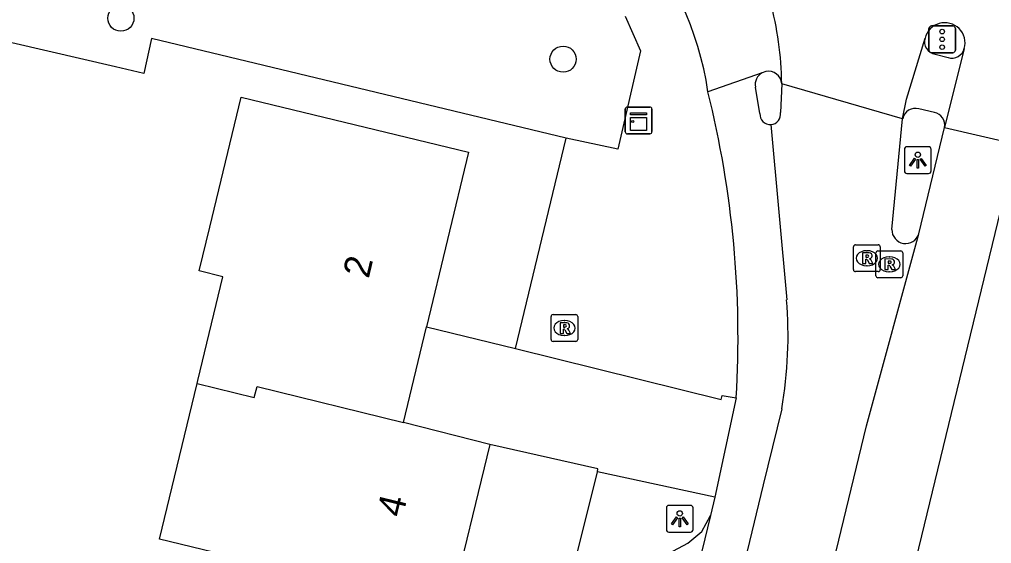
# Model space of a CAD drawing. Extents: x 162812 to 163818, y 381639 to 382470.
# Drawn here: x 163507.44 to 163543.78, y 382315.13 to 382334.71 of the extents above; entities that cross this region are included whole.
import ezdxf

# ---------------------------------------------------------------- set-up
doc = ezdxf.new("R2010")
doc.units = 0
for name, color, linetype in [('IMGEO_Boom', 7, 'Continuous'), ('IMGEO_Fietspad_open', 7, 'Continuous'), ('IMGEO_Kast', 7, 'Continuous'), ('IMGEO_Lichtpunt', 7, 'Continuous'), ('IMGEO_Loofbos', 7, 'Continuous'), ('IMGEO_Pand', 7, 'Continuous'), ('IMGEO_Pand_nummerreeks', 7, 'Continuous'), ('IMGEO_Rijbaan_lokaal_gesloten', 7, 'Continuous'), ('IMGEO_Rioolput', 7, 'Continuous'), ('IMGEO_Verkeersregelinstallatiepaal', 7, 'Continuous'), ('IMGEO_Voetpad_open', 7, 'Continuous')]:
    doc.layers.add(name, color=color, linetype=linetype)

msp = doc.modelspace()

# ---------------------------------------------------------------- linework, layer by layer
at = {"layer": 'IMGEO_Boom'}
for centre in [(163511.233, 382334.757), (163527.764, 382333.225)]:
    msp.add_circle(centre, 0.489, dxfattribs=at)
at = {"layer": 'IMGEO_Fietspad_open'}
msp.add_lwpolyline([(163535.348, 382332.764), (163535.211, 382332.716)], dxfattribs=at)
for centre, radius, start, end in [((163521.843, 382330.372), 11.452, 8.1893, 76.4151), ((163535.444, 382332.279), 0.494, 3.4854, 101.1427)]:
    msp.add_arc(centre, radius, start, end, dxfattribs=at)
at = {"layer": 'IMGEO_Kast'}
for p, q in [((163530.087, 382330.511), (163530.087, 382331.352)), ((163530.087, 382331.352), (163530.087, 382330.511)), ((163530.162, 382331.436), (163531.003, 382331.436)), ((163531.003, 382331.436), (163530.162, 382331.436)), ((163531.087, 382331.361), (163531.087, 382330.52)), ((163531.087, 382330.52), (163531.087, 382331.361)), ((163531.012, 382330.436), (163530.171, 382330.436)), ((163530.171, 382330.436), (163531.012, 382330.436))]:
    msp.add_line(p, q, dxfattribs=at)
for points in [[(163530.282, 382331.226), (163530.882, 382331.226), (163530.882, 382331.141), (163530.282, 382331.141), (163530.282, 382331.226)], [(163530.282, 382331.051), (163530.882, 382331.051), (163530.882, 382330.562), (163530.282, 382330.562), (163530.282, 382331.051)]]:
    msp.add_lwpolyline(points, dxfattribs=at)
msp.add_circle((163530.366, 382330.9), 0.0377, dxfattribs=at)
for centre, start, end in [((163530.165, 382331.358), 92.4484, 184.2845), ((163530.165, 382331.358), 92.4484, 184.2845), ((163531.009, 382331.358), 2.4484, 94.2845), ((163531.009, 382331.358), 2.4484, 94.2845), ((163530.165, 382330.514), 182.4484, 274.2845), ((163530.165, 382330.514), 182.4484, 274.2845), ((163531.009, 382330.514), 272.4484, 4.2845), ((163531.009, 382330.514), 272.4484, 4.2845)]:
    msp.add_arc(centre, 0.0779, start, end, dxfattribs=at)
at = {"layer": 'IMGEO_Lichtpunt'}
for p, q in [((163540.526, 382329.857), (163540.526, 382329.05)), ((163540.526, 382329.857), (163540.526, 382329.05)), ((163541.428, 382329.952), (163540.62, 382329.952)), ((163541.428, 382329.952), (163540.62, 382329.952)), ((163541.522, 382329.05), (163541.522, 382329.857)), ((163541.522, 382329.05), (163541.522, 382329.857)), ((163540.62, 382328.956), (163541.428, 382328.956)), ((163540.62, 382328.956), (163541.428, 382328.956)), ((163531.626, 382316.46), (163531.626, 382315.653)), ((163531.626, 382316.46), (163531.626, 382315.653)), ((163532.528, 382316.555), (163531.72, 382316.555)), ((163532.528, 382316.555), (163531.72, 382316.555)), ((163532.622, 382315.653), (163532.622, 382316.46)), ((163532.622, 382315.653), (163532.622, 382316.46)), ((163531.72, 382315.559), (163532.528, 382315.559)), ((163531.72, 382315.559), (163532.528, 382315.559))]:
    msp.add_line(p, q, dxfattribs=at)
for points in [[(163540.9, 382329.521), (163540.939, 382329.493), (163540.751, 382329.231), (163540.713, 382329.258), (163540.9, 382329.521)], [(163541.002, 382329.473), (163541.049, 382329.473), (163541.049, 382329.151), (163541.002, 382329.151), (163541.002, 382329.473)], [(163541.112, 382329.493), (163541.15, 382329.52), (163541.337, 382329.258), (163541.298, 382329.23), (163541.112, 382329.493)], [(163532, 382316.124), (163532.039, 382316.096), (163531.851, 382315.834), (163531.813, 382315.861), (163532, 382316.124)], [(163532.102, 382316.076), (163532.149, 382316.076), (163532.149, 382315.754), (163532.102, 382315.754), (163532.102, 382316.076)], [(163532.212, 382316.096), (163532.25, 382316.123), (163532.437, 382315.861), (163532.398, 382315.833), (163532.212, 382316.096)]]:
    msp.add_lwpolyline(points, dxfattribs=at)
for centre in [(163541.025, 382329.655), (163532.125, 382316.258)]:
    msp.add_circle(centre, 0.0994, dxfattribs=at)
for centre, start, end in [((163540.62, 382329.857), 90, 180), ((163540.62, 382329.857), 90, 180), ((163541.428, 382329.857), 0, 90), ((163541.428, 382329.857), 0, 90), ((163540.62, 382329.05), 180, 270), ((163540.62, 382329.05), 180, 270), ((163541.428, 382329.05), 270, 0), ((163541.428, 382329.05), 270, 360), ((163531.72, 382316.46), 90, 180), ((163531.72, 382316.46), 90, 180), ((163532.528, 382316.46), 0, 90), ((163532.528, 382316.46), 0, 90), ((163531.72, 382315.653), 180, 270), ((163531.72, 382315.653), 180, 270), ((163532.528, 382315.653), 270, 0), ((163532.528, 382315.653), 270, 360)]:
    msp.add_arc(centre, 0.0946, start, end, dxfattribs=at)
at = {"layer": 'IMGEO_Loofbos'}
msp.add_lwpolyline([(163527.878, 382330.269), (163512.374, 382333.997), (163512.097, 382332.689), (163511.027, 382332.936), (163504.617, 382334.417), (163502.235, 382324.32), (163502.139, 382323.92)], dxfattribs=at)
at = {"layer": 'IMGEO_Pand'}
for points in [[(163514.086, 382321.11), (163514.114, 382321.227), (163515.05, 382325.097), (163514.16, 382325.313), (163514.555, 382326.945), (163515.731, 382331.804), (163524.226, 382329.751), (163522.661, 382323.229)], [(163521.803, 382319.655), (163522.661, 382323.229)], [(163515.095, 382314.703), (163512.679, 382315.296), (163514.086, 382321.11)], [(163514.086, 382321.11), (163516.221, 382320.586), (163516.323, 382321.001), (163521.803, 382319.655)], [(163525.022, 382318.828), (163521.803, 382319.655)], [(163525.022, 382318.828), (163523.521, 382312.633)]]:
    msp.add_lwpolyline(points, dxfattribs=at)
at = {"layer": 'IMGEO_Rijbaan_lokaal_gesloten'}
for points in [[(163540.459, 382331.002), (163540.603, 382331.737), (163541.296, 382334.008)], [(163542.764, 382333.628), (163542.029, 382330.672)], [(163535.211, 382332.716), (163533.178, 382332.003)], [(163535.124, 382331.195), (163534.956, 382332.184)], [(163535.937, 382332.309), (163535.893, 382331.234)], [(163540.459, 382331.002), (163535.937, 382332.309)], [(163540.057, 382326.864), (163540.459, 382331.002)], [(163535.534, 382330.783), (163536.123, 382324.241)], [(163541.062, 382326.702), (163542.029, 382330.672)], [(163542.029, 382330.672), (163544.709, 382330.049)], [(163544.709, 382330.049), (163540.144, 382311.205), (163535.939, 382293.844), (163535.349, 382291.408), (163535.556, 382286.935)], [(163527.797, 382268.683), (163528.862, 382272.745), (163529.26, 382274.761), (163529.452, 382278.926), (163529.894, 382280.923), (163531.411, 382287.771), (163535.887, 382306.253), (163539.103, 382319.531), (163541.062, 382326.702)], [(163534.235, 382320.576), (163533.434, 382316.862)], [(163535.943, 382320.168), (163535.247, 382317.325), (163526.606, 382281.551), (163526.376, 382278.443), (163526.44, 382273.819), (163525.433, 382269.246)], [(163533.434, 382316.862), (163533.27, 382316.177)], [(163533.27, 382316.177), (163526.98, 382290.289)]]:
    msp.add_lwpolyline(points, dxfattribs=at)
for centre, radius, start, end in [((163523.476, 382332.157), 12.462, 0.7005, 15.0764), ((163542.033, 382333.829), 0.758, 344.6321, 166.3423), ((163535.444, 382332.277), 0.497, 117.9646, 190.8165), ((163496.618, 382322.859), 37.686, 356.5272, 14.0424), ((163535.511, 382331.171), 0.388, 176.3931, 273.3281), ((163535.51, 382331.17), 0.388, 273.5401, 9.4197), ((163540.57, 382326.851), 0.514, 178.572, 343.1141), ((163519.7, 382322.926), 16.475, 350.3622, 4.5769)]:
    msp.add_arc(centre, radius, start, end, dxfattribs=at)
at = {"layer": 'IMGEO_Rioolput'}
for p, q in [((163538.62, 382325.364), (163538.62, 382326.216)), ((163538.695, 382326.29), (163539.547, 382326.29)), ((163539.621, 382326.216), (163539.621, 382325.364)), ((163539.108, 382326.07), (163539.133, 382326.07)), ((163539.461, 382325.136), (163539.461, 382325.988)), ((163539.536, 382326.062), (163540.388, 382326.062)), ((163539.949, 382325.842), (163539.974, 382325.842)), ((163540.462, 382325.988), (163540.462, 382325.136)), ((163539.131, 382325.51), (163539.106, 382325.51)), ((163539.547, 382325.29), (163538.695, 382325.29)), ((163539.972, 382325.282), (163539.947, 382325.282)), ((163540.388, 382325.062), (163539.536, 382325.062)), ((163527.389, 382323.681), (163528.241, 382323.681)), ((163527.314, 382322.755), (163527.314, 382323.607)), ((163527.802, 382323.461), (163527.827, 382323.461)), ((163528.315, 382323.607), (163528.315, 382322.755)), ((163528.241, 382322.681), (163527.389, 382322.681)), ((163527.825, 382322.901), (163527.8, 382322.901))]:
    msp.add_line(p, q, dxfattribs=at)
for points in [[(163538.62, 382325.364), (163538.62, 382326.216)], [(163538.695, 382326.29), (163539.547, 382326.29)], [(163539.621, 382326.216), (163539.621, 382325.364)], [(163539.209, 382325.988), (163538.957, 382325.99), (163538.957, 382325.59)], [(163539.135, 382325.909), (163539.081, 382325.909), (163539.081, 382325.828)], [(163539.461, 382325.136), (163539.461, 382325.988)], [(163539.536, 382326.062), (163540.388, 382326.062)], [(163540.462, 382325.988), (163540.462, 382325.136)], [(163538.957, 382325.59), (163539.081, 382325.59), (163539.081, 382325.752), (163539.092, 382325.752)], [(163539.081, 382325.828), (163539.133, 382325.828)], [(163539.139, 382325.723), (163539.21, 382325.59), (163539.35, 382325.59), (163539.285, 382325.716)], [(163540.05, 382325.76), (163539.798, 382325.762), (163539.798, 382325.362)], [(163539.798, 382325.362), (163539.922, 382325.362), (163539.922, 382325.524), (163539.933, 382325.524)], [(163539.976, 382325.681), (163539.922, 382325.681), (163539.922, 382325.6)], [(163539.922, 382325.6), (163539.974, 382325.6)], [(163539.98, 382325.495), (163540.051, 382325.362), (163540.191, 382325.362), (163540.126, 382325.488)], [(163539.547, 382325.29), (163538.695, 382325.29)], [(163540.388, 382325.062), (163539.536, 382325.062)], [(163527.389, 382323.681), (163528.241, 382323.681)], [(163527.314, 382322.755), (163527.314, 382323.607)], [(163527.903, 382323.379), (163527.651, 382323.381), (163527.651, 382322.981)], [(163527.829, 382323.3), (163527.775, 382323.3), (163527.775, 382323.219)], [(163528.315, 382323.607), (163528.315, 382322.755)], [(163527.651, 382322.981), (163527.775, 382322.981), (163527.775, 382323.143), (163527.786, 382323.143)], [(163527.775, 382323.219), (163527.827, 382323.219)], [(163527.833, 382323.114), (163527.904, 382322.981), (163528.044, 382322.981), (163527.979, 382323.107)], [(163528.241, 382322.681), (163527.389, 382322.681)]]:
    msp.add_lwpolyline(points, dxfattribs=at)
for centre, radius, start, end in [((163538.697, 382326.214), 0.0765, 91.552, 178.448), ((163538.697, 382326.214), 0.0765, 91.552, 178.448), ((163539.545, 382326.214), 0.0765, 1.552, 88.448), ((163539.545, 382326.214), 0.0765, 1.552, 88.448), ((163539.141, 382325.813), 0.0964, 77.0061, 93.1865), ((163539.155, 382325.87), 0.0378, 276.6634, 79.6772), ((163539.208, 382325.878), 0.109, 350.3612, 89.416), ((163539.206, 382325.878), 0.112, 277.5842, 350.9817), ((163539.538, 382325.986), 0.0765, 91.552, 178.448), ((163539.538, 382325.986), 0.0765, 91.552, 178.448), ((163540.386, 382325.986), 0.0765, 1.552, 88.448), ((163540.386, 382325.986), 0.0765, 1.552, 88.448), ((163539.091, 382325.699), 0.0533, 26.0293, 88.6989), ((163539.117, 382326.017), 0.19, 274.7715, 282.9687), ((163539.19, 382325.663), 0.108, 29.5134, 73.7905), ((163539.932, 382325.471), 0.0533, 26.0293, 88.6989), ((163539.958, 382325.789), 0.19, 274.7715, 282.9687), ((163539.982, 382325.585), 0.0964, 77.0061, 93.1865), ((163539.996, 382325.642), 0.0378, 276.6634, 79.6772), ((163540.049, 382325.65), 0.109, 350.3612, 89.416), ((163540.047, 382325.65), 0.112, 277.5842, 350.9817), ((163540.031, 382325.435), 0.108, 29.5134, 73.7905), ((163538.697, 382325.366), 0.0765, 181.552, 268.448), ((163538.697, 382325.366), 0.0765, 181.552, 268.448), ((163539.538, 382325.138), 0.0765, 181.552, 268.448), ((163539.538, 382325.138), 0.0765, 181.552, 268.448), ((163539.545, 382325.366), 0.0765, 271.552, 358.448), ((163539.545, 382325.366), 0.0765, 271.552, 358.448), ((163540.386, 382325.138), 0.0765, 271.552, 358.448), ((163540.386, 382325.138), 0.0765, 271.552, 358.448), ((163527.391, 382323.605), 0.0765, 91.552, 178.448), ((163527.391, 382323.605), 0.0765, 91.552, 178.448), ((163528.239, 382323.605), 0.0765, 1.552, 88.448), ((163528.239, 382323.605), 0.0765, 1.552, 88.448), ((163527.835, 382323.204), 0.0964, 77.0061, 93.1865), ((163527.849, 382323.261), 0.0378, 276.6634, 79.6772), ((163527.902, 382323.269), 0.109, 350.3612, 89.416), ((163527.785, 382323.09), 0.0533, 26.0293, 88.6989), ((163527.811, 382323.408), 0.19, 274.7715, 282.9687), ((163527.9, 382323.269), 0.112, 277.5842, 350.9817), ((163527.884, 382323.054), 0.108, 29.5134, 73.7905), ((163527.391, 382322.757), 0.0765, 181.552, 268.448), ((163527.391, 382322.757), 0.0765, 181.552, 268.448), ((163528.239, 382322.757), 0.0765, 271.552, 358.448), ((163528.239, 382322.757), 0.0765, 271.552, 358.448)]:
    msp.add_arc(centre, radius, start, end, dxfattribs=at)
for centre, major_axis, ratio, start_param, end_param in [((163539.107, 382325.79), (-0.387, 0.002), 0.722429, 4.712389, 7.853982), ((163539.132, 382325.79), (-0.39, 0.002), 0.717154, 1.570796, 4.712389), ((163539.948, 382325.562), (-0.387, 0.002), 0.722429, 4.712389, 7.853982), ((163539.973, 382325.562), (-0.39, 0.002), 0.717154, 1.570796, 4.712389), ((163527.801, 382323.181), (-0.387, 0.002), 0.722429, 4.712389, 7.853982), ((163527.826, 382323.181), (-0.39, 0.002), 0.717154, 1.570796, 4.712389)]:
    msp.add_ellipse(centre, major_axis=major_axis, ratio=ratio, start_param=start_param, end_param=end_param, dxfattribs=at)
at = {"layer": 'IMGEO_Verkeersregelinstallatiepaal'}
for p, q in [((163541.441, 382333.565), (163541.441, 382334.365)), ((163541.441, 382334.365), (163541.441, 382333.565)), ((163541.541, 382334.465), (163542.331, 382334.465)), ((163542.331, 382334.465), (163541.541, 382334.465)), ((163542.431, 382334.365), (163542.431, 382333.565)), ((163542.431, 382333.565), (163542.431, 382334.365)), ((163542.331, 382333.465), (163541.541, 382333.465)), ((163541.541, 382333.465), (163542.331, 382333.465))]:
    msp.add_line(p, q, dxfattribs=at)
for centre in [(163541.936, 382334.255), (163541.936, 382333.965), (163541.936, 382333.675)]:
    msp.add_circle(centre, 0.085, dxfattribs=at)
for centre, start, end in [((163541.541, 382334.365), 90, 180), ((163541.541, 382334.365), 90, 180), ((163542.331, 382334.365), 0, 90), ((163542.331, 382334.365), 360, 90), ((163541.541, 382333.565), 180, 270), ((163541.541, 382333.565), 180, 270), ((163542.331, 382333.565), 270, 0), ((163542.331, 382333.565), 270, 0)]:
    msp.add_arc(centre, 0.1, start, end, dxfattribs=at)
at = {"layer": 'IMGEO_Voetpad_open'}
for points in [[(163530.086, 382334.83), (163530.654, 382333.532), (163529.815, 382329.869), (163527.878, 382330.269)], [(163541.671, 382333.414), (163542.156, 382333.282)], [(163541.644, 382331.23), (163541.067, 382331.364)], [(163525.986, 382322.419), (163527.878, 382330.269)], [(163522.661, 382323.229), (163525.986, 382322.419)], [(163525.986, 382322.419), (163533.673, 382320.507), (163533.712, 382320.66), (163534.235, 382320.576)], [(163529.05, 382317.809), (163529.062, 382317.916), (163525.022, 382318.828)], [(163520.922, 382285.155), (163521.309, 382286.768), (163529.05, 382317.809)], [(163533.434, 382316.862), (163529.05, 382317.809)], [(163526.98, 382290.289), (163527.025, 382291.051), (163526.82, 382291.787), (163525.94, 382293.442), (163525.86, 382294.194), (163530.571, 382313.655), (163530.988, 382314.371), (163532.432, 382315.14), (163532.949, 382315.579), (163533.27, 382316.177)]]:
    msp.add_lwpolyline(points, dxfattribs=at)
for centre, radius, start, end in [((163541.742, 382333.874), 0.466, 163.2953, 261.2342), ((163542.287, 382333.758), 0.494, 254.5769, 344.7097), ((163540.927, 382330.908), 0.477, 72.9317, 168.607), ((163541.56, 382330.76), 0.477, 349.3393, 79.8692)]:
    msp.add_arc(centre, radius, start, end, dxfattribs=at)

# ---------------------------------------------------------------- texts
at = {"layer": 'IMGEO_Pand_nummerreeks'}
for s, rotation, p in [('2', 76.5041, (163520.495, 382325.004)), ('4', 76.3846, (163521.762, 382316.076))]:
    msp.add_text(s, height=1, rotation=rotation, dxfattribs=at).set_placement(p)

doc.saveas('drawing.dxf')
